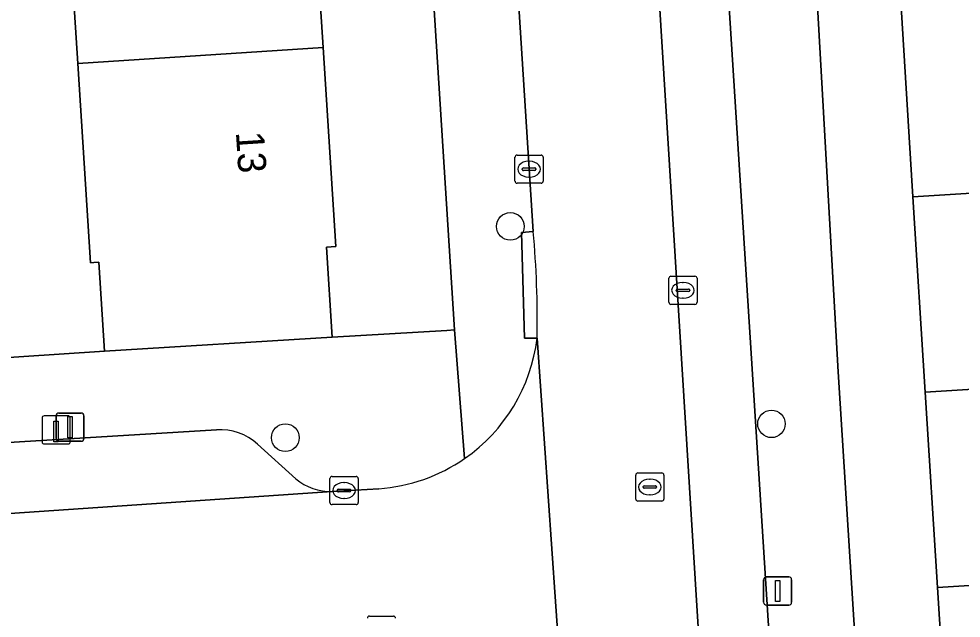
# Model space of a CAD drawing. Extents: x 159680 to 160786, y 387323 to 388340.
# Drawn here: x 160321.18 to 160354.58, y 388173.98 to 388195.24 of the extents above; entities that cross this region are included whole.
import ezdxf

# ---------------------------------------------------------------- set-up
doc = ezdxf.new("R2010")
doc.units = 0
for name, color, linetype in [('IMGEO_Boom', 7, 'Continuous'), ('IMGEO_Erf', 7, 'Continuous'), ('IMGEO_Kolk', 7, 'Continuous'), ('IMGEO_Laadpaal', 7, 'Continuous'), ('IMGEO_Lichtmast', 7, 'Continuous'), ('IMGEO_Muur', 7, 'Continuous'), ('IMGEO_Pand', 7, 'Continuous'), ('IMGEO_Pand_nummerreeks', 7, 'Continuous'), ('IMGEO_Parkeervlak_open', 7, 'Continuous'), ('IMGEO_Rijbaan_lokaal_open', 7, 'Continuous'), ('IMGEO_Rioolput', 7, 'Continuous'), ('IMGEO_Voetpad_open', 7, 'Continuous')]:
    doc.layers.add(name, color=color, linetype=linetype)

msp = doc.modelspace()

# ---------------------------------------------------------------- linework, layer by layer
at = {"layer": 'IMGEO_Boom'}
for centre in [(160338.604, 388187.876), (160347.861, 388180.872), (160330.628, 388180.382)]:
    msp.add_circle(centre, 0.489, dxfattribs=at)
at = {"layer": 'IMGEO_Erf'}
for points in [[(160333.709, 388230.2), (160321.182, 388229.354), (160321.242, 388228.446), (160329.724, 388228.958), (160330.18, 388221.894), (160330.626, 388214.98), (160331.073, 388208.058), (160331.52, 388201.142), (160331.966, 388194.222), (160332.422, 388187.159), (160332.083, 388187.137), (160332.289, 388183.945), (160336.352, 388184.189), (160336.622, 388184.205)], [(160321.926, 388214.418), (160321.479, 388221.327), (160321.02, 388228.432), (160321.242, 388228.446), (160321.182, 388229.354), (160314.145, 388228.897), (160314.678, 388220.986), (160311.682, 388220.799), (160313.438, 388193.032), (160316.556, 388193.211), (160316.965, 388186.065), (160313.847, 388185.887), (160314.025, 388182.779), (160324.213, 388183.446), (160324.018, 388186.603), (160323.839, 388186.592), (160323.723, 388186.585), (160323.267, 388193.651), (160322.819, 388200.58), (160322.373, 388207.496)]]:
    msp.add_lwpolyline(points, close=True, dxfattribs=at)
for points in [[(160373.297, 388205.422), (160349.03, 388203.861), (160350.23, 388182.719), (160351.971, 388155.013), (160352.679, 388144.105), (160357.515, 388144.419)], [(160354.616, 388161.215), (160354.181, 388168.141), (160353.746, 388175.068), (160353.311, 388181.994), (160352.876, 388188.92), (160352.442, 388195.847), (160351.997, 388202.929), (160356.988, 388203.242)]]:
    msp.add_lwpolyline(points, dxfattribs=at)
at = {"layer": 'IMGEO_Kolk'}
for p, q in [((160338.769, 388189.48), (160338.769, 388190.332)), ((160338.844, 388190.406), (160339.696, 388190.406)), ((160339.257, 388190.186), (160339.282, 388190.186)), ((160339.77, 388190.332), (160339.77, 388189.48)), ((160339.028, 388189.9), (160339.028, 388189.912)), ((160339.466, 388189.863), (160339.068, 388189.863)), ((160339.071, 388189.949), (160339.469, 388189.949)), ((160339.512, 388189.912), (160339.512, 388189.9)), ((160339.28, 388189.626), (160339.255, 388189.626)), ((160339.696, 388189.406), (160338.844, 388189.406)), ((160344.223, 388185.183), (160344.223, 388186.035)), ((160344.298, 388186.109), (160345.15, 388186.109)), ((160344.711, 388185.889), (160344.736, 388185.889)), ((160345.224, 388186.035), (160345.224, 388185.183)), ((160344.482, 388185.603), (160344.482, 388185.615)), ((160344.92, 388185.566), (160344.522, 388185.566)), ((160344.525, 388185.652), (160344.923, 388185.652)), ((160344.966, 388185.615), (160344.966, 388185.603)), ((160344.734, 388185.329), (160344.709, 388185.329)), ((160345.15, 388185.109), (160344.298, 388185.109)), ((160332.21, 388178.082), (160332.21, 388178.934)), ((160332.285, 388179.008), (160333.137, 388179.008)), ((160333.211, 388178.934), (160333.211, 388178.082)), ((160332.469, 388178.502), (160332.469, 388178.514)), ((160332.512, 388178.551), (160332.91, 388178.551)), ((160332.698, 388178.788), (160332.723, 388178.788)), ((160332.953, 388178.514), (160332.953, 388178.502)), ((160332.907, 388178.465), (160332.509, 388178.465)), ((160332.721, 388178.228), (160332.696, 388178.228)), ((160333.137, 388178.008), (160332.285, 388178.008)), ((160333.61, 388174.055), (160334.462, 388174.055))]:
    msp.add_line(p, q, dxfattribs=at)
for points in [[(160338.769, 388189.48), (160338.769, 388190.332)], [(160338.844, 388190.406), (160339.696, 388190.406)], [(160339.77, 388190.332), (160339.77, 388189.48)], [(160339.696, 388189.406), (160338.844, 388189.406)], [(160344.223, 388185.183), (160344.223, 388186.035)], [(160344.298, 388186.109), (160345.15, 388186.109)], [(160345.224, 388186.035), (160345.224, 388185.183)], [(160345.15, 388185.109), (160344.298, 388185.109)], [(160332.21, 388178.082), (160332.21, 388178.934)], [(160332.285, 388179.008), (160333.137, 388179.008)], [(160333.211, 388178.934), (160333.211, 388178.082)], [(160333.137, 388178.008), (160332.285, 388178.008)], [(160333.61, 388174.055), (160334.462, 388174.055)]]:
    msp.add_lwpolyline(points, dxfattribs=at)
for centre, radius, start, end in [((160338.846, 388190.33), 0.0765, 91.552, 178.448), ((160338.846, 388190.33), 0.0765, 91.552, 178.448), ((160339.694, 388190.33), 0.0765, 1.552, 88.448), ((160339.694, 388190.33), 0.0765, 1.552, 88.448), ((160339.068, 388189.909), 0.0403, 85.8775, 175.7526), ((160339.065, 388189.899), 0.0366, 178.938, 274.7102), ((160339.469, 388189.906), 0.043, 264.8664, 352.4533), ((160339.473, 388189.911), 0.0386, 1.7309, 96.639), ((160338.846, 388189.482), 0.0765, 181.552, 268.448), ((160338.846, 388189.482), 0.0765, 181.552, 268.448), ((160339.694, 388189.482), 0.0765, 271.552, 358.448), ((160339.694, 388189.482), 0.0765, 271.552, 358.448), ((160344.3, 388186.033), 0.0765, 91.552, 178.448), ((160344.3, 388186.033), 0.0765, 91.552, 178.448), ((160345.148, 388186.033), 0.0765, 1.552, 88.448), ((160345.148, 388186.033), 0.0765, 1.552, 88.448), ((160344.522, 388185.612), 0.0403, 85.8775, 175.7526), ((160344.519, 388185.602), 0.0366, 178.938, 274.7102), ((160344.923, 388185.609), 0.043, 264.8664, 352.4533), ((160344.927, 388185.614), 0.0386, 1.7309, 96.639), ((160344.3, 388185.185), 0.0765, 181.552, 268.448), ((160344.3, 388185.185), 0.0765, 181.552, 268.448), ((160345.148, 388185.185), 0.0765, 271.552, 358.448), ((160345.148, 388185.185), 0.0765, 271.552, 358.448), ((160332.287, 388178.932), 0.0765, 91.552, 178.448), ((160332.287, 388178.932), 0.0765, 91.552, 178.448), ((160333.135, 388178.932), 0.0765, 1.552, 88.448), ((160333.135, 388178.932), 0.0765, 1.552, 88.448), ((160332.509, 388178.511), 0.0403, 85.8775, 175.7526), ((160332.506, 388178.501), 0.0366, 178.938, 274.7102), ((160332.91, 388178.508), 0.043, 264.8664, 352.4533), ((160332.914, 388178.513), 0.0386, 1.7309, 96.639), ((160332.287, 388178.084), 0.0765, 181.552, 268.448), ((160332.287, 388178.084), 0.0765, 181.552, 268.448), ((160333.135, 388178.084), 0.0765, 271.552, 358.448), ((160333.135, 388178.084), 0.0765, 271.552, 358.448), ((160333.612, 388173.979), 0.0765, 91.552, 178.448), ((160333.612, 388173.979), 0.0765, 91.552, 178.448), ((160334.46, 388173.979), 0.0765, 1.552, 88.448), ((160334.46, 388173.979), 0.0765, 1.552, 88.448)]:
    msp.add_arc(centre, radius, start, end, dxfattribs=at)
for centre, major_axis, ratio, start_param, end_param in [((160339.256, 388189.906), (-0.387, 0.002), 0.722429, 4.712389, 7.853982), ((160339.281, 388189.906), (-0.39, 0.002), 0.717154, 1.570796, 4.712389), ((160344.71, 388185.609), (-0.387, 0.002), 0.722429, 4.712389, 7.853982), ((160344.735, 388185.609), (-0.39, 0.002), 0.717154, 1.570796, 4.712389), ((160332.697, 388178.508), (-0.387, 0.002), 0.722429, 4.712389, 7.853982), ((160332.722, 388178.508), (-0.39, 0.002), 0.717154, 1.570796, 4.712389)]:
    msp.add_ellipse(centre, major_axis=major_axis, ratio=ratio, start_param=start_param, end_param=end_param, dxfattribs=at)
at = {"layer": 'IMGEO_Laadpaal'}
for p, q in [((160322.921, 388181.159), (160322.08, 388181.159)), ((160322.921, 388181.159), (160322.08, 388181.159)), ((160322.005, 388181.075), (160322.005, 388180.234)), ((160322.005, 388181.075), (160322.005, 388180.234)), ((160323.005, 388180.243), (160323.005, 388181.084)), ((160323.005, 388180.243), (160323.005, 388181.084)), ((160322.089, 388180.159), (160322.93, 388180.159)), ((160322.089, 388180.159), (160322.93, 388180.159))]:
    msp.add_line(p, q, dxfattribs=at)
msp.add_lwpolyline([(160322.42, 388180.972), (160322.58, 388180.972), (160322.58, 388180.239), (160322.42, 388180.239), (160322.42, 388180.972)], dxfattribs=at)
for centre, start, end in [((160322.083, 388181.081), 92.4484, 184.2845), ((160322.083, 388181.081), 92.4484, 184.2845), ((160322.927, 388181.081), 2.4484, 94.2845), ((160322.927, 388181.081), 2.4484, 94.2845), ((160322.083, 388180.237), 182.4484, 274.2845), ((160322.083, 388180.237), 182.4484, 274.2845), ((160322.927, 388180.237), 272.4484, 4.2845), ((160322.927, 388180.237), 272.4484, 4.2845)]:
    msp.add_arc(centre, 0.0779, start, end, dxfattribs=at)
at = {"layer": 'IMGEO_Lichtmast'}
for p, q in [((160322.5, 388180.356), (160322.5, 388181.156)), ((160322.5, 388181.156), (160322.5, 388180.356)), ((160322.6, 388181.256), (160323.39, 388181.256)), ((160323.39, 388181.256), (160322.6, 388181.256)), ((160323.49, 388181.156), (160323.49, 388180.356)), ((160323.49, 388180.356), (160323.49, 388181.156)), ((160323.39, 388180.256), (160322.6, 388180.256)), ((160322.6, 388180.256), (160323.39, 388180.256)), ((160347.584, 388174.545), (160347.584, 388175.345)), ((160347.584, 388175.345), (160347.584, 388174.545)), ((160347.684, 388175.445), (160348.474, 388175.445)), ((160348.474, 388175.445), (160347.684, 388175.445)), ((160348.574, 388175.345), (160348.574, 388174.545)), ((160348.574, 388174.545), (160348.574, 388175.345)), ((160348.474, 388174.445), (160347.684, 388174.445)), ((160347.684, 388174.445), (160348.474, 388174.445))]:
    msp.add_line(p, q, dxfattribs=at)
for points in [[(160322.92, 388181.131), (160323.07, 388181.131), (160323.07, 388180.381), (160322.92, 388180.381), (160322.92, 388181.131)], [(160348.004, 388175.32), (160348.154, 388175.32), (160348.154, 388174.57), (160348.004, 388174.57), (160348.004, 388175.32)]]:
    msp.add_lwpolyline(points, dxfattribs=at)
for centre, start, end in [((160322.6, 388181.156), 90, 180), ((160322.6, 388181.156), 90, 180), ((160323.39, 388181.156), 0, 90), ((160323.39, 388181.156), 360, 90), ((160322.6, 388180.356), 180, 270), ((160322.6, 388180.356), 180, 270), ((160323.39, 388180.356), 270, 0), ((160323.39, 388180.356), 270, 0), ((160347.684, 388175.345), 90, 180), ((160347.684, 388175.345), 90, 180), ((160348.474, 388175.345), 0, 90), ((160348.474, 388175.345), 360, 90), ((160347.684, 388174.545), 180, 270), ((160347.684, 388174.545), 180, 270), ((160348.474, 388174.545), 270, 0), ((160348.474, 388174.545), 270, 0)]:
    msp.add_arc(centre, 0.1, start, end, dxfattribs=at)
at = {"layer": 'IMGEO_Muur'}
msp.add_lwpolyline([(160314.025, 388182.779), (160324.213, 388183.446)], dxfattribs=at)
at = {"layer": 'IMGEO_Pand'}
for points in [[(160331.966, 388194.222), (160331.52, 388201.142), (160322.819, 388200.58), (160323.267, 388193.651)], [(160352.876, 388188.92), (160361.561, 388189.465), (160361.127, 388196.392), (160352.442, 388195.847)], [(160332.289, 388183.945), (160332.083, 388187.137), (160332.422, 388187.159), (160331.966, 388194.222), (160323.267, 388193.651), (160323.723, 388186.585), (160323.839, 388186.592), (160324.018, 388186.603), (160324.213, 388183.446)], [(160353.311, 388181.994), (160361.996, 388182.539), (160361.561, 388189.465), (160352.876, 388188.92)], [(160353.746, 388175.068), (160362.431, 388175.613), (160361.996, 388182.539), (160353.311, 388181.994)], [(160362.431, 388175.613), (160353.746, 388175.068), (160354.181, 388168.141), (160362.866, 388168.687), (160366.203, 388168.897), (160365.757, 388175.715)]]:
    msp.add_lwpolyline(points, close=True, dxfattribs=at)
at = {"layer": 'IMGEO_Parkeervlak_open'}
for points in [[(160343.536, 388201.495), (160346.284, 388157.27), (160346.58, 388152.473), (160349.09, 388113.073), (160349.405, 388108.263), (160351.221, 388081.202)], [(160353.439, 388085.533), (160349.992, 388138.56), (160349.452, 388146.949), (160346.235, 388197.693)], [(160328.188, 388180.657), (160303.538, 388179.156), (160303.716, 388176.523), (160332.293, 388178.476)], [(160330.995, 388178.921), (160329.646, 388180.154)]]:
    msp.add_lwpolyline(points, dxfattribs=at)
for centre, radius, start, end in [((160328.334, 388178.715), 1.947, 47.6329, 94.2989), ((160332.249, 388180.462), 1.987, 230.8732, 271.2797)]:
    msp.add_arc(centre, radius, start, end, dxfattribs=at)
at = {"layer": 'IMGEO_Rijbaan_lokaal_open'}
for points in [[(160336.728, 388229.833), (160339.419, 388187.695)], [(160339.552, 388183.907), (160340.599, 388168.969), (160341.363, 388156.953), (160346.284, 388157.27), (160343.536, 388201.495)], [(160340.599, 388168.969), (160339.552, 388183.907)], [(160333.938, 388178.573), (160332.293, 388178.476), (160303.716, 388176.523), (160304.051, 388171.582), (160334.036, 388173.555)]]:
    msp.add_lwpolyline(points, dxfattribs=at)
for centre, radius, start, end in [((160303.999, 388184.555), 35.559, 358.9558, 5.066), ((160333.508, 388184.644), 6.089, 304.8124, 353.0468), ((160333.514, 388184.64), 6.082, 273.9943, 304.7834)]:
    msp.add_arc(centre, radius, start, end, dxfattribs=at)
at = {"layer": 'IMGEO_Rioolput'}
for p, q in [((160343.048, 388178.206), (160343.048, 388179.058)), ((160343.123, 388179.132), (160343.975, 388179.132)), ((160343.536, 388178.912), (160343.561, 388178.912)), ((160344.049, 388179.058), (160344.049, 388178.206)), ((160343.307, 388178.626), (160343.307, 388178.638)), ((160343.745, 388178.589), (160343.347, 388178.589)), ((160343.35, 388178.675), (160343.748, 388178.675)), ((160343.791, 388178.638), (160343.791, 388178.626)), ((160343.559, 388178.352), (160343.534, 388178.352)), ((160343.975, 388178.132), (160343.123, 388178.132))]:
    msp.add_line(p, q, dxfattribs=at)
for points in [[(160343.048, 388178.206), (160343.048, 388179.058)], [(160343.123, 388179.132), (160343.975, 388179.132)], [(160344.049, 388179.058), (160344.049, 388178.206)], [(160343.975, 388178.132), (160343.123, 388178.132)]]:
    msp.add_lwpolyline(points, dxfattribs=at)
for centre, radius, start, end in [((160343.125, 388179.056), 0.0765, 91.552, 178.448), ((160343.125, 388179.056), 0.0765, 91.552, 178.448), ((160343.973, 388179.056), 0.0765, 1.552, 88.448), ((160343.973, 388179.056), 0.0765, 1.552, 88.448), ((160343.347, 388178.635), 0.0403, 85.8775, 175.7526), ((160343.344, 388178.625), 0.0366, 178.938, 274.7102), ((160343.748, 388178.632), 0.043, 264.8664, 352.4533), ((160343.752, 388178.637), 0.0386, 1.7309, 96.639), ((160343.125, 388178.208), 0.0765, 181.552, 268.448), ((160343.125, 388178.208), 0.0765, 181.552, 268.448), ((160343.973, 388178.208), 0.0765, 271.552, 358.448), ((160343.973, 388178.208), 0.0765, 271.552, 358.448)]:
    msp.add_arc(centre, radius, start, end, dxfattribs=at)
for centre, major_axis, ratio, start_param, end_param in [((160343.535, 388178.632), (-0.387, 0.002), 0.722429, 4.712389, 7.853982), ((160343.56, 388178.632), (-0.39, 0.002), 0.717154, 1.570796, 4.712389)]:
    msp.add_ellipse(centre, major_axis=major_axis, ratio=ratio, start_param=start_param, end_param=end_param, dxfattribs=at)
at = {"layer": 'IMGEO_Voetpad_open'}
for points in [[(160336.678, 388230.367), (160333.709, 388230.2), (160336.622, 388184.205), (160336.984, 388179.645)], [(160339.552, 388183.907), (160339.103, 388183.915), (160338.998, 388187.662), (160339.419, 388187.695), (160336.728, 388229.833)], [(160352.796, 388142.298), (160352.679, 388144.105), (160351.971, 388155.013), (160350.23, 388182.719), (160349.03, 388203.861), (160348.951, 388205.259), (160347.78, 388223.801), (160347.402, 388228.496), (160342.685, 388228.235)], [(160346.235, 388197.693), (160349.452, 388146.949), (160349.892, 388146.975), (160350.42, 388138.591), (160349.992, 388138.56), (160353.439, 388085.533)], [(160339.419, 388187.695), (160338.998, 388187.662), (160339.103, 388183.915), (160339.552, 388183.907)], [(160336.622, 388184.205), (160336.352, 388184.189), (160332.289, 388183.945), (160324.213, 388183.446), (160314.025, 388182.779), (160312.423, 388182.674), (160277.273, 388180.374), (160275.808, 388180.278), (160275.992, 388177.481), (160280.827, 388177.621), (160300.755, 388178.968), (160303.538, 388179.156), (160328.188, 388180.657)], [(160336.984, 388179.645), (160336.622, 388184.205)], [(160329.646, 388180.154), (160330.995, 388178.921)], [(160332.293, 388178.476), (160333.938, 388178.573)]]:
    msp.add_lwpolyline(points, dxfattribs=at)
for centre, radius, start, end in [((160303.999, 388184.555), 35.559, 358.9558, 5.066), ((160333.508, 388184.644), 6.089, 304.8124, 353.0468), ((160328.334, 388178.715), 1.947, 47.6329, 94.2989), ((160333.514, 388184.64), 6.082, 273.9943, 304.7834), ((160332.249, 388180.462), 1.987, 230.8732, 271.2797)]:
    msp.add_arc(centre, radius, start, end, dxfattribs=at)

# ---------------------------------------------------------------- texts
at = {"layer": 'IMGEO_Pand_nummerreeks'}
msp.add_text('13', height=1, rotation=273.6939, dxfattribs=at).set_placement((160328.874, 388191.221))

doc.saveas('drawing.dxf')
